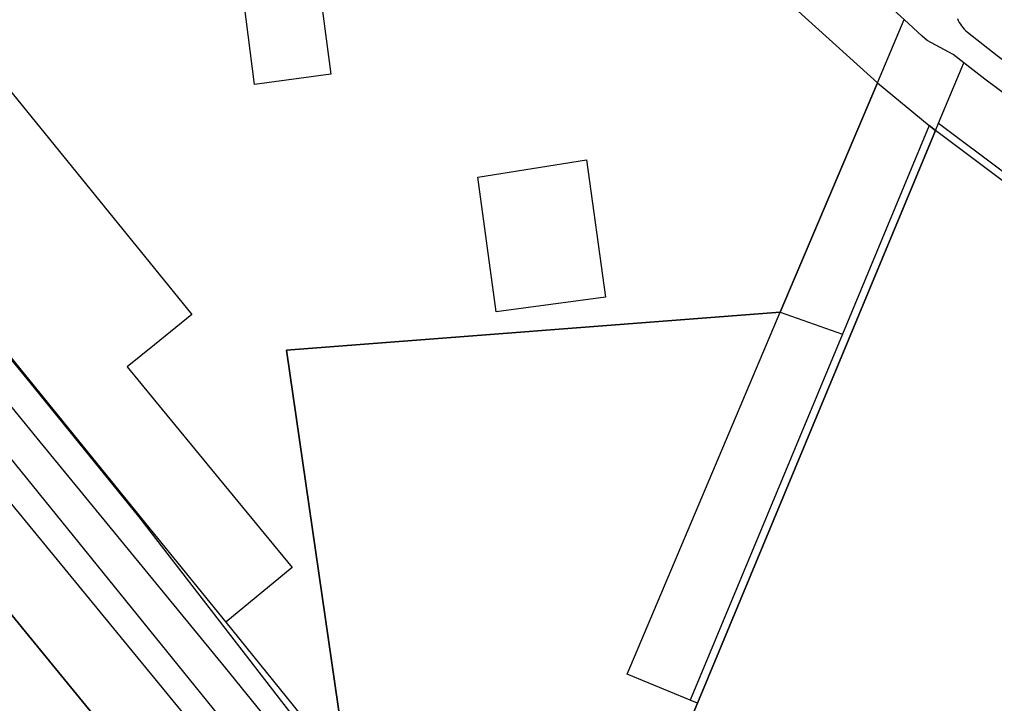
# Model space of a CAD drawing. Extents: x 159888 to 160757, y 384031 to 384746.
# Drawn here: x 159989.5 to 160065.5, y 384440.1 to 384493.4 of the extents above; entities that cross this region are included whole.
import ezdxf

# ---------------------------------------------------------------- set-up
doc = ezdxf.new("R2010")
doc.units = 0
for name, color, linetype in [('IMGEO_Geluidsscherm', 7, 'Continuous'), ('IMGEO_Groenvoorziening', 7, 'Continuous'), ('IMGEO_Haag', 7, 'Continuous'), ('IMGEO_Hek', 7, 'Continuous'), ('IMGEO_Loofbos', 7, 'Continuous'), ('IMGEO_Pand', 7, 'Continuous'), ('IMGEO_Spoorbaan_halfverhard', 7, 'Continuous'), ('IMGEO_Struiken', 7, 'Continuous'), ('IMGEO_Voetpad_halfverhard', 7, 'Continuous')]:
    doc.layers.add(name, color=color, linetype=linetype)

msp = doc.modelspace()

# ---------------------------------------------------------------- linework, layer by layer
at = {"layer": 'IMGEO_Geluidsscherm'}
msp.add_lwpolyline([(159928.136, 384519.999), (159956.299, 384486.06), (159984.445, 384452.39), (159994.859, 384439.664), (160057.867, 384364.374), (160058.584, 384363.517), (160186.917, 384210.168), (160187.623, 384209.324), (160209.136, 384183.617), (160224.183, 384165.601), (160273.86, 384106.395), (160304.381, 384069.77), (160308.049, 384065.405), (160311.651, 384061.139)], dxfattribs=at)
at = {"layer": 'IMGEO_Groenvoorziening'}
for points in [[(160056.378, 384488.496), (160034.585, 384508.205), (160033.315, 384516.066)], [(160056.378, 384488.496), (160058.462, 384493.417)], [(160061.128, 384485.335), (160063.098, 384490.056)], [(160048.801, 384470.599), (160056.378, 384488.496)], [(160056.378, 384488.496), (160060.406, 384485.164)], [(160048.801, 384470.599), (160053.645, 384468.898)]]:
    msp.add_lwpolyline(points, dxfattribs=at)
at = {"layer": 'IMGEO_Haag'}
for points in [[(160060.406, 384485.164), (160053.645, 384468.898)], [(160060.89, 384484.764), (160060.406, 384485.164)], [(160060.89, 384484.764), (160061.128, 384485.335)], [(160061.128, 384485.335), (160097.854, 384457.832)], [(160042.334, 384440.122), (160060.89, 384484.764)], [(160097.63, 384457.25), (160060.89, 384484.764)], [(160053.645, 384468.898), (160041.781, 384440.355)], [(160042.334, 384440.122), (160041.781, 384440.355)]]:
    msp.add_lwpolyline(points, dxfattribs=at)
at = {"layer": 'IMGEO_Hek'}
for points in [[(160065.238, 384372.028), (160019.113, 384427.876), (160015.937, 384432.006), (160015.778, 384432.676), (159998.773, 384454.676), (159990.296, 384465.112), (159982.085, 384475.139), (159977.876, 384480.271), (159970.078, 384490.127), (159966.039, 384495.325), (159962.199, 384496.509), (159960.423, 384497.998), (159951.837, 384510.265), (159949.467, 384513.508), (159940.281, 384526.837), (159928.952, 384519.015)], [(160022.276, 384525.941), (160022.294, 384525.925), (160033.315, 384516.066), (160034.585, 384508.205), (160056.378, 384488.496)], [(160056.378, 384488.496), (160048.801, 384470.599)], [(160056.378, 384488.496), (160060.406, 384485.164)], [(160060.406, 384485.164), (160060.89, 384484.764)], [(160060.89, 384484.764), (160042.334, 384440.122)], [(160097.63, 384457.25), (160060.89, 384484.764)], [(160048.801, 384470.599), (160010.303, 384467.633), (160015.088, 384434.646), (160015.778, 384432.676)], [(160042.334, 384440.122), (160040.159, 384434.889), (160073.451, 384421.364), (160070.648, 384413.884), (160080.277, 384410.226)]]:
    msp.add_lwpolyline(points, dxfattribs=at)
at = {"layer": 'IMGEO_Loofbos'}
for points in [[(160015.088, 384434.646), (160010.303, 384467.633), (160048.801, 384470.599)], [(160041.781, 384440.355), (160036.849, 384442.369), (160048.801, 384470.599)], [(160080.277, 384410.226), (160070.648, 384413.884), (160073.451, 384421.364), (160040.159, 384434.889), (160042.334, 384440.122)]]:
    msp.add_lwpolyline(points, dxfattribs=at)
at = {"layer": 'IMGEO_Pand'}
for points in [[(160012.334, 384500), (160013.741, 384489.166), (160007.801, 384488.357), (160006.31, 384500), (160005.762, 384504.275), (160011.684, 384505.01), (160012.334, 384500)], [(159969.939, 384490.304), (159975.079, 384494.481), (159980.764, 384487.521), (159985.729, 384491.549), (160000, 384474.009), (160002.91, 384470.432), (160000, 384468.065), (159997.868, 384466.331), (160000, 384463.74), (160005.407, 384457.169), (160010.736, 384450.693), (160005.557, 384446.432)], [(159969.939, 384490.304), (160000, 384453.277), (160000.25, 384452.969), (160005.557, 384446.432)], [(160033.696, 384482.477), (160035.159, 384471.776), (160026.635, 384470.629), (160025.224, 384481.131), (160033.696, 384482.477)]]:
    msp.add_lwpolyline(points, dxfattribs=at)
at = {"layer": 'IMGEO_Spoorbaan_halfverhard'}
msp.add_lwpolyline([(160057.878, 384364.361), (159994.859, 384439.664), (159984.445, 384452.39), (159956.299, 384486.06), (159929.882, 384517.351), (159929.869, 384517.367), (159928.658, 384518.801)], dxfattribs=at)
at = {"layer": 'IMGEO_Struiken'}
for points in [[(159937.584, 384523.272), (159937.497, 384522.007), (159937.975, 384520.574), (159938.856, 384518.986), (159953.06, 384501.115), (159967.339, 384482.959), (159976.084, 384472.172), (159978.247, 384469.38), (159982.486, 384463.448), (159983.605, 384462.011), (160014.143, 384424.8), (160061.462, 384367.359)], [(159960.035, 384498.56), (159945.112, 384516.689), (159942.251, 384519.231), (159938.612, 384522.024), (159943.244, 384516.426), (159958.634, 384497.212), (159968.849, 384484.162), (159988.685, 384459.311), (160014.515, 384427.415), (160032.134, 384405.962), (160063.25, 384368.855)], [(159960.645, 384497.812), (159990.822, 384460.787), (160005.552, 384442.843), (160045.797, 384393.176), (160065.238, 384372.028)], [(160005.557, 384446.432), (160015.088, 384434.646)]]:
    msp.add_lwpolyline(points, dxfattribs=at)
at = {"layer": 'IMGEO_Voetpad_halfverhard'}
for points in [[(160058.462, 384493.417), (160056.29, 384495.399)], [(160063.098, 384490.056), (160062.277, 384490.691), (160060.251, 384491.785), (160059.87, 384492.133), (160058.462, 384493.417)], [(160063.384, 384492.443), (160065.699, 384490.622), (160101.231, 384464.252)], [(160099.962, 384462.607), (160064.737, 384488.785), (160063.098, 384490.056)]]:
    msp.add_lwpolyline(points, dxfattribs=at)
msp.add_arc((160065.212, 384494.594), 2.823, 202.75819, 229.63682, dxfattribs=at)

doc.saveas('drawing.dxf')
